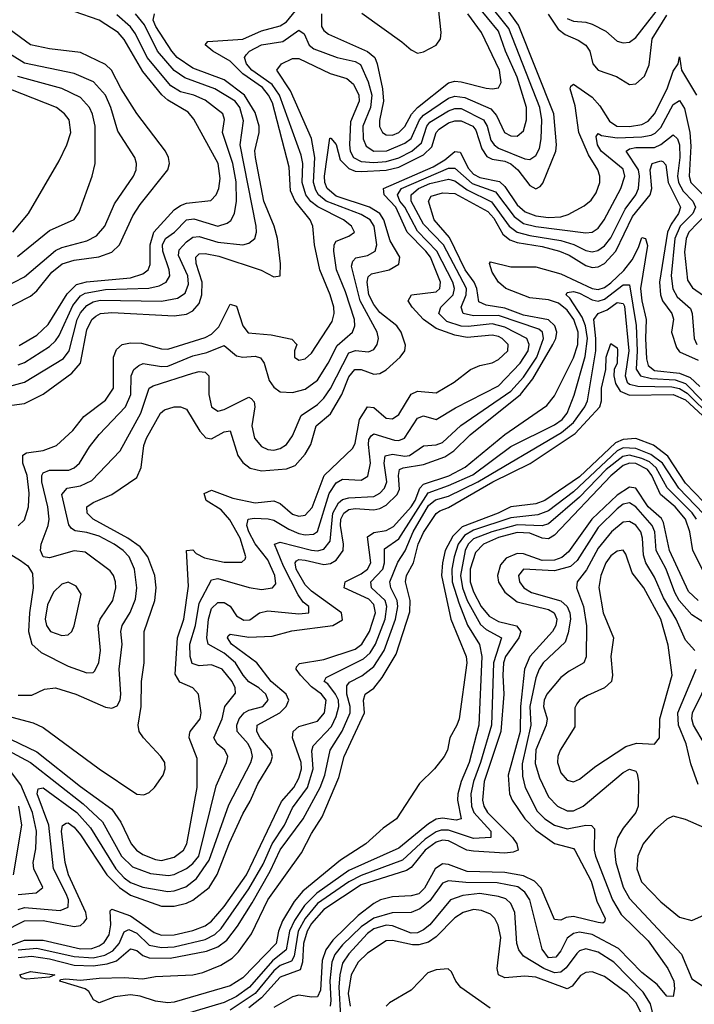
# Model space of a CAD drawing. Header units: inches. Extents: x 884549 to 1028252, y 526810 to 653624.
# Tile 685 of 1056: x 992455 to 994618, y 571415 to 574571. Entities that reach past the tile are written whole.
import ezdxf

# ---------------------------------------------------------------- set-up
doc = ezdxf.new("R2010")
doc.units = ezdxf.units.IN
doc.header["$MEASUREMENT"] = 0
doc.layers.add('A9597', color=7, linetype='Continuous')

msp = doc.modelspace()

# ---------------------------------------------------------------- linework, layer by layer
at = {"layer": 'A9597', "color": 5}
for points, elevation in [([(993551.8, 574591.8), (993680.4, 574500.4), (993710, 574474.4), (993730, 574464.5), (993750, 574468.6), (993790.2, 574489.8), (993803.7, 574510), (993805.7, 574530), (993793.7, 574650)], 1920), ([(992420.9, 572860.9), (992457.7, 572837.7), (992480.5, 572820.5), (992495.9, 572795.9), (992497.9, 572750), (992486, 572670), (992482.8, 572610), (992493.3, 572570), (992523.5, 572543.5), (992610, 572499.5), (992670, 572478), (992690, 572478.8), (992695.9, 572484.1), (992708.6, 572511.4), (992713.6, 572550), (992706.1, 572630), (992713.2, 572650), (992753.1, 572710), (992763.3, 572750), (992762, 572770), (992755.8, 572790), (992744.9, 572804.9), (992664.7, 572864.7), (992630, 572868.8), (992550, 572846), (992529.7, 572850), (992521.4, 572870), (992524.1, 572890), (992546.5, 572950), (992549.6, 572970), (992544.8, 573010), (992525.6, 573090), (992525.4, 573110), (992530, 573119), (992550, 573127.1), (992612.1, 573127.9), (992630, 573134.7), (992647, 573150), (992678.2, 573201.8), (992710, 573242), (992794.4, 573330), (992811.2, 573370), (992812.5, 573430), (992821.1, 573450), (992836.6, 573463.4), (992850.8, 573469.2), (992910, 573459.9), (992930, 573461.2), (993010, 573494.5), (993054.9, 573505.1), (993110, 573527), (993150, 573493.7), (993170.8, 573489.2), (993210, 573493.4), (993227.2, 573487.2), (993238.2, 573470), (993255, 573415), (993270, 573393.5), (993290, 573378.5), (993330, 573376.1), (993370, 573386.8), (993410, 573416.3), (993443.9, 573470), (993472.9, 573527.1), (993522.2, 573570), (993529.6, 573590), (993527.9, 573610), (993499.6, 573699.6), (993471, 573770), (993461.8, 573830), (993463.3, 573850), (993470, 573861.1), (993510, 573877.6), (993528, 573890), (993518.8, 573910), (993492.5, 573930), (993411.2, 573971.2), (993388.8, 573988.8), (993372.6, 574010), (993361, 574050), (993362.4, 574110), (993357.6, 574137.6), (993287.3, 574330), (993263.9, 574363.9), (993199.4, 574410), (993182.4, 574430), (993176, 574450), (993181.3, 574458.7), (993191.4, 574470), (993230, 574491.2), (993298.6, 574501.4), (993350, 574538), (993366.5, 574526.5), (993383.1, 574490), (993397.8, 574477.8), (993473, 574450), (993530, 574436.9), (993547.3, 574427.3), (993572.5, 574372.5), (993583.8, 574330), (993579.1, 574290), (993555.5, 574230), (993555.6, 574190), (993565.7, 574165.7), (993590, 574150.1), (993631.5, 574151.5), (993690, 574175.3), (993710, 574191), (993736.3, 574250), (993750, 574265.6), (993830, 574319.8), (993850, 574326.8), (993882, 574322), (993965.7, 574285.7), (993984, 574264), (994009.7, 574210), (994030, 574198.8), (994050, 574198.2), (994070, 574215.2), (994079.8, 574250), (994080.1, 574290), (994050, 574386.9), (994012.2, 574470), (993990, 574534.6), (993919.6, 574619.6)], 1860), ([(992450, 572405.8), (992493.6, 572406.4), (992534.3, 572425.7), (992569.8, 572430.2), (992635.3, 572410), (992730, 572367.8), (992750, 572364.5), (992767.7, 572372.3), (992777.1, 572390), (992779.6, 572410), (992773.4, 572490), (992783.4, 572570), (992779, 572610), (992783.1, 572630), (992808.8, 572671.3), (992826, 572714), (992830.6, 572750.6), (992823, 572810), (992805.4, 572850), (992786.5, 572870), (992757.4, 572890), (992710, 572915.6), (992670, 572927.9), (992633.2, 572933.2), (992621, 572941), (992612.6, 572952.6), (992590.4, 573050), (992607.1, 573070), (992650, 573077.4), (992685.6, 573094.4), (992776.7, 573190), (992843.2, 573310), (992869.9, 573390), (992882.6, 573397.4), (993010, 573438.8), (993030, 573443.3), (993050, 573441.4), (993060.9, 573430), (993061.1, 573370), (993070.2, 573330), (993090, 573316.9), (993110, 573322.4), (993190, 573361.1), (993197.1, 573357.1), (993206.7, 573346.7), (993208.7, 573330), (993199.5, 573270), (993207.7, 573230), (993230, 573203.6), (993250, 573194), (993270, 573191.7), (993290, 573197.1), (993310, 573209.6), (993330, 573238), (993356.8, 573303.2), (993410, 573337.9), (993430, 573358.6), (993451.2, 573388.8), (993510, 573503.8), (993531.6, 573511.6), (993573.4, 573506.6), (993590, 573514.3), (993601.4, 573530), (993605.7, 573550), (993601.2, 573570), (993546.7, 573670), (993519.1, 573780.9), (993522.5, 573797.5), (993532.2, 573807.8), (993570, 573815.8), (993594.5, 573830), (993599.5, 573850), (993591.8, 573910), (993578.2, 573930), (993550, 573946.9), (993437.4, 573990), (993413.3, 574010), (993404.5, 574024.5), (993397.2, 574050), (993400.6, 574130), (993390.8, 574190.8), (993323.6, 574343.6), (993279.2, 574410), (993293.8, 574430), (993330, 574446.7), (993350, 574446.5), (993450, 574399.4), (993503.3, 574383.3), (993524.6, 574364.6), (993542.7, 574330), (993543.5, 574310), (993515.7, 574244.3), (993512.1, 574170), (993514.9, 574150), (993524.9, 574130), (993550, 574117.2), (993590, 574113.7), (993630, 574117.1), (993670, 574128.2), (993711.8, 574150), (993743.4, 574176.6), (993760.1, 574230), (993770, 574242.8), (993830, 574279.5), (993850, 574286.9), (993870, 574286.4), (993941.8, 574250), (993953.4, 574230), (993965.6, 574185.6), (993976.1, 574170), (993990, 574159.9), (994074.2, 574125.8), (994090, 574122.9), (994110, 574136.3), (994121.1, 574158.9), (994127.1, 574190), (994129.3, 574250), (994122.7, 574290), (994022.7, 574542.7), (993953.4, 574630)], 1840), ([(992450, 572949), (992470, 572968.6), (992483.3, 573010), (992485.7, 573054.3), (992478.3, 573110), (992464.6, 573150), (992464.9, 573175.1), (992476.5, 573183.5), (992529.6, 573190.4), (992572.9, 573207.1), (992625.4, 573254.6), (992661, 573299), (992730, 573351.5), (992755.1, 573390), (992755.4, 573490), (992765.5, 573514.5), (992783.5, 573530), (992810, 573535.6), (992845.3, 573534.7), (992910, 573515.9), (992930, 573515.5), (993050, 573553.2), (993070, 573563.5), (993092.8, 573587.2), (993130, 573659.8), (993150, 573652.9), (993170.6, 573590.6), (993187.2, 573567.2), (993261, 573561), (993327.1, 573547.1), (993343.2, 573530), (993335.9, 573510), (993335.6, 573490), (993350, 573480.6), (993370, 573484.6), (993390, 573502.5), (993456.5, 573603.5), (993463.3, 573630), (993461.9, 573650), (993450.8, 573690), (993416.8, 573770), (993399.8, 573850), (993394.3, 573910), (993385.8, 573930), (993337.9, 573990), (993323.1, 574023.1), (993318.9, 574098.9), (993264.9, 574304.9), (993252.9, 574330), (993233.7, 574353.7), (993170, 574397.6), (993130, 574439), (993074, 574470), (993050, 574490.7), (993058, 574502), (993170, 574508.8), (993230, 574536), (993290, 574551.3), (993310, 574564.5), (993348.7, 574611.3)], 1880), ([(994210, 574575.7), (994230, 574566.4), (994270, 574563.6), (994290, 574556.9), (994334.6, 574534.6), (994370, 574502.6), (994390, 574497.1), (994410, 574499.6), (994430, 574514.2), (994507, 574613)], 1840), ([(992399.7, 573390), (992470, 573409.7), (992594.9, 573485.1), (992613.7, 573510), (992639.6, 573610), (992650, 573631.6), (992670, 573655.5), (992690, 573667.2), (992712.4, 573672.4), (992910, 573668.9), (992961.1, 573678.9), (992984.9, 573695.1), (992995.9, 573724.1), (992993.8, 573750), (992964.1, 573815.9), (992965.8, 573834.2), (992990, 573859.6), (993010, 573873.9), (993030, 573876.2), (993090, 573857.9), (993170, 573849.7), (993190, 573855.5), (993208.5, 573870), (993213.8, 573890), (993212.7, 573910), (993161.5, 574170), (993172.8, 574247.2), (993160.4, 574290), (993145.4, 574310), (993080.1, 574350), (992984.7, 574384.7), (992950, 574408.5), (992897.2, 574470), (992854.7, 574554.7), (992825.8, 574590)], 1940), ([(992430, 572335.3), (992498.1, 572318.1), (992530, 572303.1), (992709.7, 572170), (992830, 572089.2), (992852.7, 572087.3), (992870, 572094.6), (992887, 572110), (992914.6, 572150), (992921.6, 572170), (992919.8, 572190), (992907.3, 572210), (992851.8, 572270), (992838.3, 572290), (992835.1, 572310), (992844.4, 572370), (992844.9, 572450), (992854, 572510), (992853.9, 572610), (992888.5, 572710), (992892.1, 572750), (992888.3, 572790), (992865.9, 572850), (992841.6, 572881.6), (992801.3, 572910), (992690.4, 572970), (992670.9, 572990), (992669.9, 573010), (992690, 573024.4), (992749.8, 573050), (992830, 573103.8), (992843.8, 573136.2), (992853, 573207), (992861.2, 573230), (992906.2, 573310), (992919.2, 573320.8), (992950.5, 573330.5), (992970.1, 573330.1), (992990, 573323.5), (993032.4, 573252.4), (993051.2, 573231.2), (993070, 573227.5), (993110, 573250.4), (993130, 573253.9), (993154.7, 573174.7), (993170, 573152.6), (993193.7, 573133.7), (993230, 573125.2), (993310, 573131.7), (993337.8, 573142.2), (993370, 573178.8), (993388, 573210), (993405.4, 573270), (993451.4, 573308.6), (993488.1, 573370), (993510, 573426.9), (993529.8, 573450.2), (993550, 573450.1), (993590, 573435.1), (993610, 573437.7), (993630, 573449.3), (993675.2, 573490), (993689.9, 573510), (993692, 573528), (993678.3, 573570), (993664, 573590), (993610, 573633.2), (993590, 573659), (993573.9, 573690), (993568.4, 573730), (993572.3, 573747.7), (993582.7, 573757.3), (993639.8, 573770), (993670, 573787.9), (993673.8, 573810), (993642.8, 573862.8), (993622.2, 573930), (993610, 573950), (993576, 573970), (993470, 574005.6), (993440.2, 574030), (993432.9, 574050), (993432.3, 574070), (993448.8, 574191.2), (993451.9, 574191.9), (993470, 574171.5), (993482.4, 574122.4), (993510, 574094), (993530, 574086), (993550, 574084.4), (993630, 574089.4), (993670, 574098.4), (993750, 574138.4), (993776, 574164), (993790, 574210), (993799.4, 574220.6), (993830, 574240.6), (993850, 574247.7), (993870, 574247.2), (993907.8, 574230), (993917.7, 574217.7), (993937, 574157), (993952.8, 574132.8), (993970, 574124.4), (994010, 574118.4), (994029.9, 574109.9), (994051.8, 574090), (994090, 574039.7), (994110, 574028.8), (994123.5, 574036.5), (994132.1, 574047.9), (994173.7, 574150), (994176.4, 574170), (994167.4, 574270), (994053.6, 574553.6), (994013.7, 574610)], 1820), ([(992430, 573335.4), (992470, 573341), (992530, 573370.9), (992622.1, 573437.9), (992649.6, 573470.4), (992670, 573577.3), (992685.7, 573610), (992698.5, 573621.5), (992714.2, 573630), (992750, 573633.4), (992950, 573622.1), (992990, 573627.8), (993010, 573637.8), (993030, 573661.6), (993038.9, 573690), (993040, 573730), (993020.8, 573790), (993019.7, 573810), (993030, 573820.5), (993050, 573822.5), (993093.8, 573813.8), (993228.8, 573768.8), (993270, 573747.2), (993289.7, 573750.3), (993291.5, 573788.5), (993281.3, 573870), (993270.7, 573910), (993237.1, 573990), (993210.5, 574130), (993208.9, 574151.1), (993222.6, 574210), (993222.7, 574230), (993210, 574273.5), (993175.3, 574330), (993110, 574378.2), (993010, 574416.2), (992959.8, 574450), (992942.3, 574470), (992890.8, 574550), (992883.2, 574570), (992887.2, 574590)], 1920), ([(992450, 573465.3), (992470, 573472.6), (992550, 573523.7), (992570, 573541.8), (992580.9, 573559.1), (992625, 573655), (992650, 573685.8), (992665, 573695), (992730, 573706.4), (992869.3, 573710.7), (992902, 573718), (992924.3, 573730), (992935.9, 573750), (992934.5, 573770), (992913.7, 573830), (992913.2, 573850), (992922.8, 573870), (992951.4, 573890), (992990, 573929.4), (993012.9, 573932.9), (993090, 573910.1), (993120.5, 573919.5), (993131.7, 573928.3), (993143.5, 573950), (993150.2, 573989.8), (993148.7, 574051.3), (993138.2, 574110), (993104.6, 574210), (993111.3, 574251.3), (993106, 574270), (993050, 574314), (993012.9, 574330), (992970, 574340.4), (992939.5, 574359.5), (992863.8, 574450), (992826.5, 574526.5), (992810, 574548), (992766.7, 574586.8)], 1960), ([(992452.7, 573527.3), (992510, 573560.4), (992546.1, 573593.9), (992607.2, 573692.8), (992637.3, 573722.7), (992668.6, 573731.4), (992810, 573744.5), (992850, 573757.1), (992866.5, 573770), (992873.1, 573786.9), (992872.9, 573850), (992884.9, 573890), (992950, 573962.3), (992970, 573976.1), (992990, 573982.9), (993068.1, 573991.9), (993085.3, 574010), (993093.4, 574030), (993097.7, 574062.3), (993090.7, 574110), (993012.8, 574252.8), (992994.5, 574274.5), (992930, 574313.2), (992910.3, 574330.3), (992850, 574405.1), (992790, 574507.4), (992770.2, 574530), (992710, 574570.2), (992630, 574597.3)], 1980), ([(993422.9, 574590), (993422.5, 574550), (993430, 574536.6), (993445.2, 574525.2), (993569.9, 574469.9), (993593.2, 574450), (993601.3, 574430), (993618.4, 574350), (993620.8, 574310), (993608.5, 574248.5), (993608.9, 574228.9), (993618.6, 574210), (993630, 574202.5), (993650, 574201.1), (993670.7, 574209.3), (993690, 574229), (993711.5, 574268.5), (993730.2, 574289.8), (993830, 574369.2), (993850, 574374.4), (993870, 574372.6), (993950, 574352), (993970.7, 574349.3), (993990, 574352.8), (993998.6, 574370), (993993.2, 574410), (993935.4, 574530), (993891.2, 574590)], 1880), ([(994149.3, 574589.3), (994181.1, 574541.1), (994203.9, 574523.9), (994245.9, 574505.9), (994269.7, 574490), (994282.7, 574470), (994292.4, 574430), (994310, 574410.1), (994368.8, 574388.8), (994410, 574363.9), (994430, 574365.8), (994457.9, 574390), (994473, 574427), (994483.1, 574510), (994530, 574585.8)], 1820), ([(992390, 573635.1), (992490, 573684.8), (992510, 573702.7), (992558.2, 573761.8), (992591.4, 573788.6), (992630, 573801), (992708.3, 573811.7), (992750, 573826.4), (992774.3, 573850), (992817.1, 573942.9), (992840.6, 573979.4), (992929.3, 574090), (992934.9, 574110), (992932, 574130), (992922.2, 574150), (992830.4, 574270.4), (992780.1, 574350), (992749.5, 574409.5), (992730, 574428.3), (992650, 574466), (992550, 574478.1), (992490, 574491.2), (992420.9, 574540.9)], 2020), ([(992370, 573696.1), (992470, 573747.2), (992570, 573831.4), (992590, 573841.4), (992670, 573862.1), (992701, 573879), (992728, 573910), (992758.6, 573981.4), (992819.3, 574070), (992828.1, 574090), (992829.2, 574110), (992824.1, 574130), (992770, 574214.6), (992747.4, 574290), (992729.9, 574330), (992691.8, 574371.8), (992630, 574398.5), (992470, 574432.2), (992390, 574481.7)], 2040), ([(992398.3, 572278.3), (992510, 572225), (992650, 572113.4), (992750, 572040.9), (992779.6, 571999.6), (992812.3, 571930), (992828.9, 571910), (992850, 571896.1), (992890, 571879.5), (992910, 571876.6), (992950, 571887.3), (992979.9, 571910), (992991, 571930), (993023.6, 572110), (993023.6, 572203.6), (992998.6, 572270), (992999.8, 572280.2), (993001.3, 572290), (993034, 572330), (993037.2, 572350), (993028.2, 572410), (993009.9, 572429.9), (992967.9, 572447.9), (992953.8, 572473.8), (992961.2, 572590), (992981.3, 572650), (992995.6, 572755.6), (992989.9, 572870.1), (993010, 572871.7), (993020.8, 572860.8), (993047, 572847), (993110, 572832.3), (993167, 572833), (993178.1, 572841.9), (993180.4, 572850), (993161.6, 572910), (993128.5, 572968.5), (993100.8, 573000.8), (993052.8, 573030), (993046.8, 573053.2), (993070, 573063.3), (993138.1, 573038.1), (993210, 573023.2), (993270, 573029.7), (993290, 573020.2), (993330, 572987), (993350, 572980.1), (993370, 572982.8), (993392.1, 573007.9), (993430.7, 573110), (993522.5, 573197.5), (993530, 573213.8), (993544.3, 573290), (993569.6, 573330.4), (993590, 573328.8), (993630, 573294.2), (993650, 573291.6), (993670, 573305.8), (993710, 573370.9), (993730, 573380.6), (993790, 573375.3), (993847.4, 573410), (993899.7, 573450), (993930, 573462.7), (993970, 573471.2), (993990, 573481.8), (994020.4, 573510), (994021.2, 573530), (994002.1, 573550), (993990, 573555.6), (993970, 573559.7), (993890, 573552.7), (993850, 573560.5), (993790, 573581.4), (993750, 573610), (993712.7, 573650), (993700.5, 573670), (993710.6, 573689.4), (993790, 573698.9), (993801.7, 573710), (993804.5, 573730), (993771.5, 573810), (993757, 573830), (993697.3, 573890), (993660.5, 573970), (993623.7, 574010), (993621.4, 574030), (993780.6, 574099.4), (993818.3, 574121.7), (993850, 574148.5), (993866.9, 574146.9), (993894.3, 574094.3), (993910, 574076.4), (993930, 574065.5), (993993.1, 574053.1), (994010, 574037.2), (994050, 573977.9), (994075.2, 573955.2), (994110, 573942.7), (994150, 573937.9), (994190, 573939.3), (994212.9, 573947.1), (994265.1, 573974.9), (994286.8, 573993.2), (994303.1, 574016.9), (994314.8, 574050), (994315.2, 574070), (994308.9, 574090), (994278.3, 574138.3), (994247.3, 574210), (994235.4, 574295.4), (994219.7, 574350), (994221.7, 574358.3), (994230, 574364.7), (994290, 574322.9), (994315.2, 574295.2), (994345.9, 574245.9), (994369.6, 574230), (994410, 574228.7), (994450, 574235.5), (994470, 574246.2), (994490.6, 574270), (994530.7, 574349.3), (994550, 574405.9), (994566.5, 574430), (994570, 574452.2), (994577, 574410), (994625.2, 574330)], 1780), ([(992432.8, 573890), (992483.4, 573950), (992581.5, 574118.5), (992606.1, 574170), (992619.2, 574210), (992613.2, 574250), (992598.2, 574270), (992573.1, 574290), (992350, 574377.3)], 2080), ([(992447.4, 573812.6), (992550, 573895.5), (992629.4, 573930.6), (992645.1, 573954.9), (992687.7, 574070), (992696.4, 574110), (992696.5, 574230), (992688.3, 574268.3), (992678.5, 574290), (992650, 574322.3), (992590, 574351.4), (992449.1, 574389.1)], 2060), ([(992416, 572230), (992490, 572190.5), (992658.3, 572058.3), (992719.8, 571999.8), (992780.9, 571890), (992816.2, 571856.2), (992874.3, 571834.3), (992931.7, 571828.3), (992950, 571831.6), (992990, 571850.4), (993010, 571866.3), (993028.9, 571890), (993084.8, 572115.2), (993118, 572190), (993122.2, 572210), (993112.7, 572230), (993088.3, 572250), (993077.3, 572270), (993104.3, 572330), (993112.7, 572370), (993146.8, 572413.2), (993145.4, 572430), (993136.5, 572450), (993104.3, 572490), (993070, 572503.1), (993030, 572499.9), (993007.6, 572507.6), (993001.2, 572530), (993000, 572570), (993018.7, 572630), (993030, 572701.5), (993070, 572775.5), (993090, 572780.1), (993191.1, 572751.1), (993230, 572745.3), (993265.7, 572750), (993276.5, 572763.5), (993272.4, 572790), (993250, 572840.6), (993210, 572890.9), (993189, 572930), (993182.9, 572950), (993187.5, 572970), (993206.4, 572973.6), (993251.6, 572971.6), (993270, 572967.3), (993318, 572938), (993350, 572924.4), (993370, 572919.9), (993397.3, 572922.7), (993410, 572931.2), (993447.5, 573052.5), (993470, 573086.6), (993490, 573099), (993550, 573095.5), (993571.2, 573108.8), (993580.1, 573150), (993573, 573210), (993574.7, 573225.3), (993582.1, 573237.9), (993590, 573244.1), (993656.5, 573223.5), (993670, 573222.5), (993688.4, 573230), (993730, 573294.6), (993750, 573301.6), (993790, 573290.1), (993852.6, 573327.4), (993990, 573398.1), (994059.4, 573470), (994085.2, 573510), (994088.8, 573530), (994081.2, 573550), (994010, 573585.7), (993970, 573596.4), (993892.5, 573587.5), (993870, 573589), (993824.5, 573604.5), (993803.9, 573623.9), (993799.1, 573630), (993805.1, 573650), (993844.6, 573690), (993848.5, 573710), (993843.4, 573730), (993792.5, 573830), (993730, 573893.6), (993689.3, 573970), (993673.7, 573990), (993666.5, 574010), (993679.3, 574030), (993830, 574095.5), (993850, 574095.5), (993906, 574046), (993980.1, 574020.1), (994040.7, 573940.7), (994070, 573918.6), (994110, 573908.5), (994270, 573888.5), (994290, 573890.5), (994310, 573903.3), (994329.2, 573930), (994381.9, 574030), (994395.3, 574070), (994390, 574092.8), (994319.4, 574150), (994307.3, 574170), (994303.3, 574196.7), (994310, 574206.5), (994320.6, 574200.6), (994370, 574192.6), (994450, 574195.6), (994479, 574201), (994492.4, 574207.6), (994510, 574226.3), (994550, 574299.8), (994570, 574312.3), (994586.8, 574286.8), (994603.5, 574210), (994606.5, 574166.5), (994601.7, 574070), (994607, 574050), (994666.4, 573990)], 1760), ([(992450, 571718.9), (992470, 571725.4), (992584.3, 571715.7), (992610, 571726.8), (992611.1, 571750), (992603.8, 571770), (992563.6, 571850), (992548.3, 571990), (992510.9, 572090), (992514.4, 572105.6), (992530, 572109.6), (992638.3, 572030), (992681.6, 571981.6), (992762.9, 571850), (992790, 571820.4), (992810, 571806.2), (992850, 571791.2), (992930, 571777.3), (992950, 571779.4), (992987.7, 571792.3), (993021.6, 571818.4), (993062.8, 571877.2), (993125, 572055), (993196.1, 572190), (993200.8, 572210), (993197.4, 572230), (993187.2, 572250), (993152.1, 572290), (993151.1, 572310), (993158.7, 572330), (993174.6, 572350), (993190, 572358.6), (993234.9, 572370), (993251.2, 572390), (993243.9, 572410), (993221.7, 572430), (993189.4, 572449.4), (993170.9, 572470), (993146.9, 572510), (993110, 572540.5), (993059.4, 572570), (993054.9, 572590), (993060.1, 572650), (993070, 572683.8), (993090, 572703.3), (993110, 572703.4), (993130, 572691.1), (993150, 572661), (993173.6, 572646.4), (993192.5, 572647.5), (993224.2, 572670), (993250, 572677.1), (993350, 572667.1), (993382.2, 572670), (993382, 572690), (993363.9, 572703.9), (993348, 572728), (993300.2, 572820.2), (993272.1, 572890), (993290, 572896.2), (993390, 572870.7), (993410, 572868.9), (993430, 572874.3), (993450, 572900.2), (993458.9, 572990), (993476.9, 573023.1), (993490, 573033.3), (993510, 573039.2), (993590, 573043.5), (993610, 573054.2), (993624.5, 573070), (993631.6, 573090), (993623.4, 573150), (993626.6, 573173.4), (993650, 573178.4), (993690, 573172.5), (993705, 573175), (993750, 573205.5), (993790, 573208.3), (993810, 573215.9), (993868.9, 573271.1), (994030, 573380.6), (994070, 573425.4), (994113.4, 573490), (994133.8, 573550), (994131, 573570), (994119.5, 573579.5), (993990, 573623), (993910, 573622.5), (993876.5, 573630), (993870.6, 573650), (993886.4, 573690), (993887.8, 573710), (993813.6, 573850), (993750, 573915.5), (993710, 573990), (993710, 574010.5), (993733.7, 574030), (993770, 574046), (993830, 574060.3), (993850, 574055.1), (993890, 574026), (993967.9, 573987.9), (994024, 573910), (994050, 573890.6), (994090, 573879.6), (994190, 573864.1), (994231.1, 573851.1), (994270, 573831.5), (994290, 573827.2), (994308.9, 573831.1), (994330, 573846.1), (994350, 573872.5), (994395.8, 573964.2), (994429.9, 574010), (994438.6, 574030), (994442.6, 574070), (994439.1, 574090), (994399, 574150), (994410, 574157.6), (994430, 574162.2), (994490, 574162), (994510, 574171.1), (994550, 574202.7), (994564.3, 574190), (994570.4, 574170.4), (994571.1, 574130), (994564.2, 574070), (994567.1, 574050), (994582, 574022), (994612.6, 573990), (994621.1, 573970), (994613, 573950), (994572, 573910), (994555.5, 573870), (994543.6, 573750), (994548.8, 573708.8), (994562.8, 573682.8), (994605.7, 573645.7), (994610.7, 573630), (994617.3, 573550), (994626.1, 573530)], 1740), ([(992330, 571612.9), (992470, 571683.1), (992530, 571683.8), (992630, 571664.4), (992650, 571668), (992661.5, 571678.5), (992670.2, 571690), (992667.1, 571710), (992611.8, 571830), (992600.1, 571870), (992589.2, 571970.8), (992591.8, 571988.2), (992603.8, 571996.2), (992610, 571997.3), (992630, 571982.8), (992650, 571959), (992734.4, 571830), (992774.4, 571790), (992810, 571764.9), (992910, 571730), (992950, 571729.8), (992990, 571739.2), (993010, 571749), (993061.8, 571790), (993088.4, 571831.6), (993127.4, 571932.6), (993170, 572026), (993193.7, 572066.3), (993218, 572122), (993260.1, 572190), (993265.2, 572210), (993259.9, 572230), (993226.2, 572270), (993215.6, 572290), (993216.2, 572310), (993288.6, 572350), (993309.6, 572370), (993317.9, 572390), (993308.7, 572410), (993260.9, 572450), (993215.5, 572510), (993134, 572570), (993121.6, 572590), (993123.7, 572596.3), (993130, 572601.5), (993190, 572592), (993264.7, 572595.3), (993327, 572613), (993458.9, 572630), (993490, 572647.3), (993486.9, 572670), (993390, 572740.2), (993370, 572759.7), (993341.2, 572810), (993338, 572830), (993342.7, 572837.3), (993350, 572841.6), (993370, 572839.3), (993430, 572824.8), (993451.2, 572828.8), (993470, 572838.8), (993491.6, 572870), (993493.2, 572890), (993483.9, 572950), (993484.9, 572970), (993493.8, 572990), (993510, 573001.6), (993530, 573004.4), (993590, 572999.9), (993610, 573004.2), (993630, 573015), (993665.4, 573050), (993672.9, 573067.1), (993669.8, 573110.2), (993672.8, 573130), (993684.5, 573135.5), (993750, 573145.7), (993817.5, 573170), (993846.7, 573190), (993898.8, 573241.2), (994060.6, 573370), (994100.2, 573419.8), (994164.3, 573530), (994174, 573550), (994176.5, 573570), (994170.6, 573590), (994150, 573609.3), (994070, 573623.9), (994010, 573647), (993950, 573656.6), (993926.9, 573666.9), (993920.4, 573710), (993912.4, 573730), (993883.3, 573770), (993833.1, 573873.1), (993783.9, 573930), (993765.7, 573990), (993773.8, 574006.2), (993810, 574016.1), (993850, 574014.8), (993956.3, 573956.3), (993974.9, 573934.9), (994003.7, 573883.7), (994026, 573866), (994050, 573857.4), (994130, 573844.3), (994185.4, 573830), (994216.7, 573816.7), (994270, 573783.3), (994290, 573777.5), (994310, 573779.2), (994330.2, 573790), (994366.1, 573830), (994419.2, 573940.8), (994476.6, 574010), (994481.2, 574030), (994476.4, 574090), (994482.9, 574110), (994510, 574118.5), (994516.4, 574116.4), (994526.7, 574106.7), (994534.4, 574050), (994573.4, 573970), (994566.6, 573950), (994543.7, 573916.3), (994532.1, 573890), (994506.7, 573730), (994509.3, 573690), (994515.3, 573670), (994545.9, 573630), (994551.2, 573611.2), (994544.8, 573570), (994560.2, 573520.2), (994570, 573506.4), (994630, 573480)], 1720), ([(994657.8, 573950), (994600.2, 573890), (994591.5, 573870), (994586.3, 573826.3), (994596.5, 573736.5), (994611.6, 573711.6), (994647.3, 573687.3)], 1760), ([(992410, 571598.2), (992470, 571620.9), (992530, 571621), (992650, 571593.6), (992685.7, 571594.3), (992710, 571602.5), (992726, 571614), (992741.9, 571638.1), (992747, 571670), (992744.8, 571715.2), (992750, 571720.8), (992810, 571699.3), (992885.7, 571645.7), (992910, 571637), (992950, 571637.9), (993010, 571651.9), (993050, 571666.7), (993070, 571682.2), (993110.6, 571729.4), (993182, 571830), (993294.3, 572065.7), (993333.9, 572110), (993350, 572140.1), (993358, 572170), (993356.8, 572190), (993329.6, 572270), (993331.4, 572290), (993350, 572306), (993410, 572323), (993431.8, 572350), (993437.5, 572390), (993422.4, 572410), (993390, 572433.4), (993355.4, 572470), (993341.5, 572490), (993342.7, 572497.3), (993352, 572508), (993430, 572520.6), (993530, 572553.8), (993551.7, 572570), (993576.7, 572610), (993595.1, 572670), (993590, 572697.4), (993574.4, 572714.4), (993495.1, 572750), (993498.5, 572770), (993550, 572794.8), (993569.6, 572810), (993580.9, 572830), (993570, 572914), (993590, 572927.9), (993630, 572933.9), (993653.4, 572946.6), (993710, 573010.4), (993723.3, 573030), (993737.6, 573070), (993750, 573082.3), (993830.3, 573109.7), (993883.4, 573136.6), (994010, 573241.6), (994144.9, 573335.1), (994170, 573365.5), (994230, 573487.8), (994244.2, 573530), (994245.1, 573570), (994231.5, 573610), (994210, 573640.1), (994182.7, 573662.7), (994150, 573673.1), (994090, 573679.8), (994013.6, 573710), (993990, 573729.9), (993970, 573762.3), (993961.1, 573790), (993964.8, 573795.2), (994030, 573779), (994110, 573779.4), (994190, 573756.6), (994290, 573709.5), (994310, 573706.3), (994330, 573712.8), (994350, 573727.7), (994392.1, 573767.9), (994418.1, 573801.9), (994438.9, 573841.1), (994450, 573873.4), (994461.7, 573870), (994467.8, 573847.8), (994445.6, 573710), (994449.5, 573670), (994463.5, 573610), (994461, 573550), (994464.2, 573484.2), (994470, 573462.5), (994490, 573447.4), (994570, 573438.8), (994604.7, 573424.7), (994635.2, 573395.2)], 1680), ([(992450, 571590.4), (992510, 571595.5), (992630, 571568.3), (992690, 571564.6), (992727.3, 571572.7), (992753.5, 571586.5), (992774.2, 571610), (992790, 571648.1), (992804.3, 571655.7), (992830, 571643.6), (992870, 571605.4), (992910, 571597.2), (992950, 571600), (993050, 571623), (993080.7, 571639.3), (993101.3, 571658.7), (993190, 571785.4), (993235, 571865), (993263.8, 571930), (993303.8, 571990), (993330, 572044.8), (993377.4, 572110), (993395.9, 572170), (993391.8, 572228.2), (993396.2, 572243.8), (993454.1, 572305.9), (993470, 572338.2), (993478.2, 572370), (993477.1, 572390), (993467.6, 572410), (993442.6, 572442.6), (993431.5, 572450), (993437.3, 572462.7), (993557, 572523), (993578.1, 572541.9), (993595.7, 572570), (993626.5, 572650), (993632.4, 572690), (993626.6, 572710), (993582.5, 572750), (993580.5, 572770), (993619, 572810), (993624.4, 572830), (993624.4, 572875.6), (993670, 572907), (993764.7, 573055.3), (993830, 573077.9), (993907.9, 573112.1), (994030, 573202.9), (994170, 573272.3), (994194, 573290), (994210.2, 573310), (994232.4, 573367.7), (994268, 573492), (994275.2, 573550), (994268.7, 573590), (994258.1, 573618.1), (994219.2, 573679.2), (994207.2, 573690), (994210, 573696.9), (994230, 573700.5), (994250, 573694.9), (994290, 573673.7), (994310, 573669.3), (994330, 573675.1), (994390, 573721.6), (994410, 573721.2), (994431.6, 573591.6), (994434.7, 573510), (994431.3, 573451.3), (994445.5, 573430), (994481, 573421), (994556.6, 573416.6), (994590, 573404.9), (994696.2, 573296.2)], 1660), ([(992450, 571565), (992492.8, 571570), (992550, 571561.2), (992630, 571540.9), (992690, 571538.4), (992735.2, 571544.8), (992764.7, 571555.3), (992810, 571592.9), (992830, 571587.5), (992850, 571571.6), (992870, 571564.9), (992937.1, 571562.9), (993054.1, 571585.9), (993090, 571599.5), (993118.9, 571621.1), (993153.6, 571666.4), (993199.7, 571740.3), (993258.1, 571841.9), (993289.9, 571910.1), (993363.2, 572010), (993417.8, 572110), (993433.7, 572150), (993450.7, 572230), (993489.1, 572290.9), (993514.1, 572350), (993514.8, 572370), (993503.2, 572410), (993503.8, 572436.2), (993512.5, 572447.5), (993551.5, 572468.5), (993590, 572498.5), (993623.2, 572550), (993660.2, 572650), (993667.4, 572690), (993665.6, 572710), (993645.3, 572750), (993641.8, 572770), (993667.3, 572832.7), (993690.8, 572869.2), (993716.2, 572930), (993765.5, 573014.5), (993787.6, 573032.4), (993830, 573044.6), (993923.6, 573090), (994191.5, 573248.5), (994230, 573279.9), (994266.5, 573330), (994275.5, 573350), (994301.8, 573510), (994302.4, 573550), (994295.4, 573610), (994309.4, 573630), (994338.9, 573641.1), (994370, 573665.4), (994390, 573661.6), (994393.6, 573653.6), (994407.9, 573510), (994396.4, 573430), (994402.7, 573410), (994410, 573403.2), (994436.9, 573396.9), (994545.3, 573394.7), (994570, 573389.7), (994594.7, 573374.7), (994675.2, 573295.2)], 1640), ([(994676.2, 572996.2), (994590, 573085.8), (994532.9, 573172.9), (994487.3, 573207.3), (994430, 573229.3), (994390, 573225.3), (994365.3, 573214.7), (994250, 573106.6), (994139, 573030), (994110, 573019.2), (994030, 573010.4), (993988.9, 572990), (993873.9, 572946.1), (993843.8, 572916.2), (993819.5, 572870), (993810.4, 572830), (993807.5, 572790), (993836.7, 572650), (993886.1, 572530), (993888.3, 572510), (993863.6, 572330), (993856.9, 572310), (993833.5, 572270), (993826.5, 572230), (993815.9, 572210), (993784.7, 572170), (993736.5, 572123.5), (993663.1, 572010), (993620, 571980), (993564.3, 571930), (993482.9, 571877.1), (993362.2, 571777.8), (993335, 571745), (993297.4, 571682.6), (993284.2, 571650), (993276.8, 571610), (993170, 571500.7), (993130, 571475.1), (992950, 571421.8), (992930, 571419.7), (992890, 571425.4), (992841.3, 571441.3), (992810, 571445.9), (992760.3, 571439.7), (992710, 571419.8), (992691.6, 571430), (992676.5, 571456.5), (992664.9, 571464.9), (992583.7, 571490), (992585.4, 571494.6), (992602.6, 571497.4), (992650, 571492.3), (992710, 571499.6), (992790, 571501.7), (992850, 571497.1), (992890, 571504.6), (993010, 571510.1), (993042.2, 571517.8), (993099.5, 571540.5), (993136.3, 571563.7), (993156.5, 571583.5), (993198.4, 571641.6), (993250, 571750.1), (993358.7, 571901.3), (993390, 571962.7), (993424.1, 572015.9), (993477.7, 572142.3), (993494.9, 572210), (993560.2, 572350), (993557.5, 572390), (993562.5, 572410), (993590, 572428.6), (993617.5, 572462.5), (993662.1, 572537.9), (993706.2, 572673.8), (993707.2, 572710), (993692.3, 572770), (993694.8, 572790), (993717.8, 572830), (993732.2, 572890), (993750, 572927.7), (993790, 572989), (993802.4, 572997.6), (993830, 573008), (993971.5, 573090), (994091.2, 573148.8), (994235.3, 573244.7), (994314.9, 573330), (994320.1, 573350), (994320.4, 573390), (994334.4, 573450), (994334.9, 573490), (994350, 573533.8), (994370, 573519.3), (994372, 573512), (994370.7, 573470.7), (994361.3, 573450), (994359.3, 573430), (994364.8, 573404.8), (994380.6, 573380.6), (994410, 573367.4), (994550, 573370.3), (994590, 573352.8), (994658.4, 573290)], 1620), ([(994647.4, 572987.4), (994567.7, 573070), (994515.3, 573150), (994477.9, 573177.9), (994430, 573197.2), (994390, 573198.7), (994370, 573189.4), (994230, 573057.9), (994150, 572997.6), (994115.6, 572984.4), (994030, 572974.7), (993910, 572935.3), (993881.4, 572918.6), (993861, 572890), (993847.7, 572850), (993840.8, 572810), (993841.7, 572770), (993862.3, 572702.3), (993890.7, 572630.7), (993928.9, 572568.9), (993936.6, 572530), (993927, 572310), (993895.6, 572190), (993870.5, 572130), (993859.3, 572090), (993858.2, 572070), (993870.3, 572009.7), (993854.7, 572005.3), (993810, 572012.3), (993790, 572008.5), (993765.9, 571994.1), (993670, 571915.6), (993510, 571844.4), (993408, 571772), (993368.1, 571731.9), (993336, 571684), (993319.6, 571650), (993309.2, 571590), (993265.2, 571554.8), (993191.8, 571470), (993150, 571440.6), (993110, 571420.9), (992970, 571379.9)], 1640), ([(994624.9, 572970), (994610.7, 572990.7), (994531, 573071), (994495.3, 573135.3), (994473.9, 573153.9), (994450, 573165.4), (994410, 573175.3), (994388.4, 573171.6), (994335.2, 573130), (994250, 573041.2), (994150, 572955.4), (994130, 572949.4), (994050, 572952), (993968.6, 572930), (993910, 572907.7), (993892.6, 572890), (993883.6, 572870), (993867.9, 572790), (993875, 572750), (993889.8, 572709.8), (993932.5, 572632.5), (993950, 572616.7), (993999.1, 572590), (993973.5, 572510), (993967.7, 572310), (993932.8, 572190), (993909.8, 572129.8), (993901, 572090), (993903.2, 572050), (993910.4, 572030), (993964.9, 571970), (993965.5, 571950), (993910, 571946.6), (993830, 571973.7), (993806.2, 571973.8), (993790, 571968.4), (993754.9, 571945.1), (993682.3, 571877.7), (993550, 571828.6), (993510, 571808.1), (993410, 571738.7), (993370, 571691), (993347.3, 571650), (993334.9, 571570), (993326.2, 571553.8), (993290, 571539.5), (993270, 571522.4), (993209.8, 571450), (993130, 571396.3)], 1660), ([(994650, 572796.2), (994613.5, 572870), (994603.8, 572930), (994589.6, 572970), (994556.7, 573010), (994509.7, 573049.7), (994481.9, 573110), (994467.6, 573130), (994430, 573148.8), (994410, 573149.8), (994390, 573142.8), (994350, 573109.2), (994170, 572919), (994150, 572907.3), (994130, 572909.3), (994090, 572925.4), (994050, 572927.3), (993990, 572911.2), (993942, 572890), (993916.2, 572863.8), (993898.9, 572810), (993899.6, 572770), (993910, 572738), (993934.7, 572690), (993959.7, 572659.7), (993990, 572642.5), (994048.2, 572628.2), (994061.2, 572610), (994054.7, 572590), (994012.1, 572530), (994006, 572510), (994003.5, 572470), (994007.3, 572410), (993997.4, 572290), (993944.5, 572130), (993939, 572070), (993943, 572050), (993954.7, 572030), (994034.7, 571950), (994048.6, 571930), (994053.4, 571910), (994037.2, 571902.8), (994010, 571900.2), (993910, 571906), (993888, 571910), (993830, 571939.5), (993810, 571941.3), (993790, 571935.3), (993754.7, 571910), (993710, 571854.4), (993695.4, 571844.6), (993550, 571798.7), (993430, 571719.6), (993390, 571674), (993376.6, 571650), (993364.6, 571610), (993362.1, 571550), (993353.8, 571526.2), (993290, 571502.5), (993230, 571436.4), (993190, 571404.1)], 1680), ([(994630, 572709.9), (994598.9, 572738.9), (994537.8, 572870), (994519.4, 572959.4), (994512.1, 572972.1), (994469.8, 573009.8), (994430, 573069.4), (994410, 573072.7), (994370, 573047.4), (994289.5, 572970), (994214, 572866), (994192.7, 572847.3), (994170, 572839), (994130, 572838.4), (994070, 572859.8), (994050, 572860.6), (994014.8, 572845.2), (993996.2, 572823.8), (993986.7, 572790), (993990, 572768.8), (994010, 572736.9), (994050, 572706), (994150, 572681.4), (994168.7, 572670), (994176.8, 572650), (994173.5, 572630), (994163.1, 572610), (994090.8, 572530), (994073, 572490), (994060.5, 572370), (994059.4, 572290), (994021.2, 572150), (994025.7, 572090), (994034.2, 572070), (994074, 572010), (994110, 571973.3), (994170, 571931.2), (994230, 571915.1), (994235.1, 571910), (994287.3, 571810), (994305.6, 571745.6), (994332, 571690), (994330, 571679.6), (994324.4, 571675.6), (994310, 571677.2), (994230, 571696.5), (994206.5, 571693.5), (994190, 571685.6), (994170, 571687.5), (994127.3, 571787.3), (994105.3, 571810), (994070, 571827.5), (994010, 571837.4), (993890, 571841.1), (993830, 571863.8), (993810, 571865.3), (993786.8, 571850), (993752.5, 571787.5), (993734.3, 571770), (993710, 571762.7), (993650, 571760.4), (993612, 571750), (993590, 571738.6), (993539.7, 571700.3), (993459, 571621), (993436.9, 571590), (993424.2, 571555.8), (993419.1, 571460.9), (993410, 571439.6), (993390, 571437.9), (993350, 571444.2), (993330, 571439.3), (993270, 571405)], 1720), ([(994690, 572613), (994610, 572664.2), (994569.7, 572710), (994555.5, 572735.5), (994527.8, 572810), (994495.5, 572870), (994490.7, 572930), (994483.1, 572950), (994430, 573009.9), (994410, 573022.8), (994390, 573018.2), (994370, 573003.4), (994310, 572943.9), (994241.9, 572838.1), (994221.2, 572818.8), (994170, 572805.1), (994070, 572809.9), (994053.7, 572790), (994057.2, 572770), (994071, 572750), (994095.9, 572735.9), (994190, 572708.2), (994210.6, 572690), (994218.8, 572670), (994220.6, 572650), (994213.8, 572606.2), (994203.7, 572576.3), (994133.3, 572510), (994119.9, 572490), (994110, 572462.2), (994090.4, 572370), (994093.5, 572310), (994066.4, 572186.4), (994067.2, 572147.2), (994075.6, 572110), (994114.4, 572034.4), (994138.3, 572010), (994170, 571989.2), (994210, 571977.9), (994270, 571989.3), (994288.1, 571988.1), (994297.4, 571977.4), (994297, 571910), (994301.5, 571890), (994355.1, 571750), (994383.8, 571703.8), (994470, 571618.4), (994533.3, 571530), (994552.4, 571490), (994554.6, 571465.4), (994550, 571440.9), (994530, 571442), (994498.6, 571478.6), (994450, 571517.4), (994374.4, 571594.4), (994290, 571639.6), (994250, 571647), (994230, 571642.8), (994210, 571627.4), (994190, 571586.8), (994174, 571566), (994150, 571564.2), (994130, 571592.7), (994090.8, 571750), (994074.6, 571774.6), (994051.8, 571791.8), (993985.2, 571805.2), (993885.7, 571805.7), (993830, 571811.1), (993810, 571804.1), (993770, 571747.3), (993738.3, 571721.7), (993710, 571709.5), (993648.9, 571708.9), (993590, 571692), (993550, 571664.1), (993490, 571605.7), (993465.2, 571574.8), (993455.5, 571550), (993449.7, 571490.3), (993452.8, 571427.2), (993450.1, 571409.9)], 1740), ([(994619.1, 572550), (994590, 572582.4), (994559.7, 572650), (994518.6, 572718.6), (994490, 572784.6), (994462, 572830), (994455, 572855), (994451.7, 572910), (994446.3, 572930), (994430, 572951.2), (994410, 572963.1), (994390, 572960.7), (994352.4, 572930), (994310, 572877.7), (994272, 572808), (994242.5, 572770), (994239.9, 572750), (994262.9, 572690), (994271.9, 572628.1), (994271.2, 572528.8), (994263.2, 572510), (994216.4, 572483.6), (994190, 572462.6), (994145.1, 572410), (994136, 572390), (994134.4, 572370), (994146.4, 572330), (994143.3, 572310), (994110, 572231.4), (994107.6, 572187.6), (994121.2, 572141.2), (994150, 572080.1), (994178.8, 572050), (994210, 572035.8), (994230, 572036), (994261.4, 572050), (994390, 572158.9), (994410, 572169.1), (994430, 572162.5), (994434.5, 572154.5), (994438.9, 572130), (994437.8, 572050), (994430.1, 572030), (994390, 571979.9), (994371.2, 571948.8), (994361.8, 571910), (994366.2, 571870), (994390, 571790.9), (994410, 571754.8), (994576.3, 571576.3), (994610, 571497.5), (994650.9, 571470)], 1760), ([(994650.2, 572250), (994614.9, 572310), (994609.7, 572330), (994612.2, 572350), (994700.5, 572530)], 1740), ([(994630, 572119.8), (994606.5, 572186.5), (994591.9, 572250), (994566.8, 572310), (994565.3, 572350), (994623.5, 572490)], 1760), ([(992450, 571767.2), (992507.6, 571772.4), (992528.7, 571790), (992500.6, 571850), (992498.5, 571870), (992506.5, 571913.5), (992508.2, 571970), (992495.7, 572030), (992458.4, 572118.4), (992389.3, 572210)], 1760), ([(992434.5, 571830), (992461.4, 571990), (992452.6, 572050)], 1780), ([(994493.3, 571350), (994477.3, 571417.3), (994454.3, 571454.3), (994360.3, 571550), (994310, 571582.5), (994270, 571593), (994250, 571586.3), (994241.5, 571578.5), (994207.3, 571532.7), (994190, 571518.1), (994170, 571516.7), (994135.6, 571530), (994069.7, 571569.7), (994055, 571590), (994049, 571610), (994042.3, 571710), (994030, 571738.6), (994013, 571753), (993990, 571761.5), (993930, 571771.1), (993876, 571764), (993836.6, 571750), (993769.3, 571670), (993750, 571654.1), (993730, 571645), (993710, 571643.1), (993650, 571666.7), (993630, 571669), (993590, 571656.9), (993570, 571642.2), (993510, 571577.3), (993490, 571547.6), (993481.2, 571510), (993478.3, 571470), (993483.7, 571376.3)], 1760), ([(994450, 571384.1), (994430, 571421), (994403.4, 571450), (994330, 571504.6), (994290, 571519.7), (994270, 571517.4), (994252.7, 571507.3), (994226.3, 571473.7), (994210, 571464.5), (994110, 571502.6), (994074.4, 571505.6), (994010, 571500.8), (993990, 571509.9), (993985.2, 571530), (993997.6, 571630), (993989.1, 571669.1), (993978.7, 571690), (993964.7, 571704.7), (993936, 571716), (993910, 571719.1), (993876.6, 571710), (993850, 571692.6), (993790, 571631.9), (993765.4, 571614.6), (993734.3, 571605.7), (993714.3, 571605.7), (993650, 571619.9), (993630, 571619), (993570, 571579), (993540.3, 571550), (993518, 571510), (993508.5, 571450), (993514.4, 571410)], 1780), ([(993963, 571403), (993869.1, 571469.1), (993852.7, 571490), (993839.5, 571519.5), (993829, 571529), (993790, 571526), (993763.8, 571516.2), (993710, 571461.2), (993640.2, 571419.8), (993630.1, 571410)], 1820)]:
    msp.add_lwpolyline(points, dxfattribs=dict(at, elevation=elevation))
for points, elevation in [([(994390, 572871.6), (994370, 572868.4), (994350, 572852.4), (994334, 572830), (994318.4, 572790), (994311.8, 572751.8), (994325.4, 572670), (994358.8, 572590), (994350.1, 572530), (994356, 572470), (994351.8, 572450), (994330.2, 572430), (994275.2, 572404.8), (994250.2, 572390), (994241.1, 572378.9), (994234.8, 572365.2), (994235.1, 572304.9), (994187.9, 572230), (994180.2, 572210), (994179.1, 572190), (994190, 572156.9), (994210, 572134), (994230, 572128.8), (994250, 572136.6), (994301.7, 572178.3), (994398.2, 572241.8), (994432.4, 572252.4), (994490, 572249.3), (994506, 572270), (994507, 572330), (994546.5, 572470), (994533.7, 572566.3), (994510.7, 572650), (994456.2, 572750), (994418.5, 572798.5), (994398.5, 572858.5)], 1780), ([(992610, 572768.2), (992590, 572762.5), (992563.5, 572736.5), (992544.3, 572695.7), (992537, 572650), (992540.3, 572630), (992554, 572610), (992590, 572597.5), (992610, 572599.4), (992622.5, 572610), (992630, 572628.2), (992651.6, 572730), (992635.8, 572755.8)], 1880), ([(994550, 572018.7), (994530, 572008.9), (994490, 571973.9), (994453.4, 571930), (994436.6, 571890), (994433.9, 571850), (994448.3, 571808.3), (994510, 571744.1), (994570, 571695.1), (994610, 571683.9), (994650, 571702.7), (994670, 571724.6), (994684.5, 571750), (994699.9, 571790), (994708, 571828), (994706.8, 571870), (994690, 571921.5), (994670, 571958), (994650, 571980.8), (994590, 572008)], 1780), ([(992476.2, 571496.2), (992460.5, 571500.5), (992455.1, 571510), (992490, 571520.3), (992567.3, 571510), (992550, 571502.6)], 1620)]:
    msp.add_lwpolyline(points, close=True, dxfattribs=dict(at, elevation=elevation))

doc.saveas('drawing.dxf')
